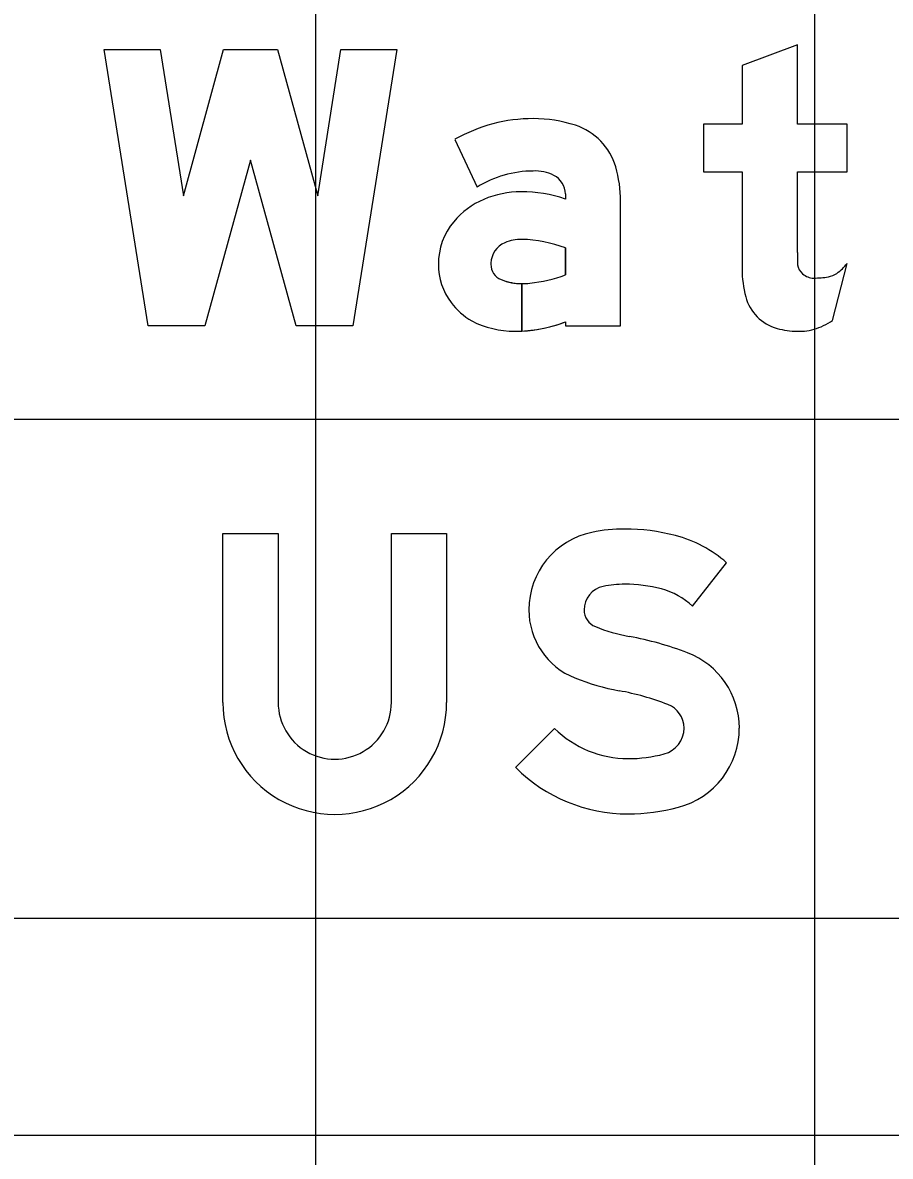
# Model space of a CAD drawing. Extents: x 1797809 to 2198143, y 249608 to 1237864.
# Drawn here: x 2195127.685 to 2195131.163, y 1237303.151 to 1237307.696 of the extents above; entities that cross this region are included whole.
import ezdxf

# ---------------------------------------------------------------- set-up
doc = ezdxf.new("R2010")
doc.units = 0
for name, color, linetype in [('GSBWFILL', 7, 'Continuous'), ('GSCOLORFILL', 7, 'Continuous'), ('GSOUTLINE', 7, 'Continuous'), ('GSSHT', 7, 'Continuous')]:
    doc.layers.add(name, color=color, linetype=linetype)

msp = doc.modelspace()

# ---------------------------------------------------------------- linework, layer by layer
at = {"layer": 'GSBWFILL'}
msp.add_line((2195130.9316, 1237306.502), (2195130.9899, 1237306.7312), dxfattribs=at)
msp.add_lwpolyline([(2195128.5983, 1237307.1457), (2195128.4156, 1237306.4814), (2195128.1876, 1237306.4814), (2195128.0115, 1237307.5886), (2195128.2357, 1237307.5886), (2195128.329, 1237307.0018), (2195128.4904, 1237307.5886), (2195128.7062, 1237307.5886), (2195128.8675, 1237307.0018), (2195128.9609, 1237307.5886), (2195129.1851, 1237307.5886), (2195129.009, 1237306.4814), (2195128.781, 1237306.4814)], close=True, dxfattribs=at)
for points in [[(2195130.7906, 1237306.7748), (2195130.7906, 1237307.0987), (2195130.9899, 1237307.0987), (2195130.9899, 1237307.2897), (2195130.7906, 1237307.2897), (2195130.7906, 1237307.608), (2195130.5692, 1237307.524), (2195130.5692, 1237307.2897), (2195130.4141, 1237307.2897), (2195130.4141, 1237307.0987), (2195130.5692, 1237307.0987), (2195130.5692, 1237306.7079)], [(2195129.4178, 1237307.2286), (2195129.5067, 1237307.0367)], [(2195129.8605, 1237307.0098), (2195129.8605, 1237306.9894)], [(2195129.8605, 1237306.4969), (2195129.8605, 1237306.4814), (2195130.082, 1237306.4814), (2195130.082, 1237306.981)], [(2195129.8605, 1237306.7933), (2195129.8605, 1237306.6858)], [(2195129.6862, 1237306.46), (2195129.6862, 1237306.6499)], [(2195129.6862, 1237306.6499), (2195129.6862, 1237306.46)], [(2195128.4876, 1237304.9707), (2195128.4876, 1237305.6489), (2195128.709, 1237305.6489), (2195128.709, 1237304.9707)], [(2195129.163, 1237304.9707), (2195129.163, 1237305.6489), (2195129.3844, 1237305.6489), (2195129.3844, 1237304.9707)], [(2195130.3699, 1237305.3566), (2195130.5068, 1237305.5314)], [(2195129.8171, 1237304.8671), (2195129.6612, 1237304.7098)]]:
    msp.add_lwpolyline(points, dxfattribs=at)
for centre, major_axis, ratio, start_param, end_param in [((2195129.7319, 1237306.6771), (0, 0.6347), 0.999994, 0, 0.517719), ((2195129.7319, 1237306.7698), (0, 0.542), 0.999994, 5.96613, 6.283185), ((2195129.8232, 1237307.0481), (0, 0.2491), 0.999994, 4.997165, 5.96613), ((2195129.7319, 1237306.6771), (0, 0.4243), 0.999994, 0, 0.559495), ((2195129.7399, 1237306.9339), (0, 0.1678), 0.999994, 5.822746, 6.330435), ((2195129.7775, 1237307.0098), (0, 0.083), 0.999994, 4.712389, 5.822746), ((2195129.594, 1237306.981), (0, 0.4879), 0.999994, 4.712389, 4.997165), ((2195129.6829, 1237306.6386), (0, 0.3797), 0.999994, 0, 0.404512), ((2195129.6829, 1237306.4593), (0, 0.559), 0.999994, 5.959871, 6.283185), ((2195129.6569, 1237306.6952), (0, 0.3175), 0.999994, 0.399285, 0.87593), ((2195129.6179, 1237306.7277), (0, 0.2667), 0.999994, 0.87593, 1.570796), ((2195129.6557, 1237306.7279), (0, 0.0941), 0.999994, 0.408547, 1.530785), ((2195129.6819, 1237306.6674), (0, 0.1601), 0.999994, 6.259455, 6.691732), ((2195129.6703, 1237306.2833), (0, 0.5444), 0.999994, 5.926185, 6.254823), ((2195132.1768, 1237306.7748), (0, 1.3862), 0.999999, 1.570796, 1.606005), ((2195129.6061, 1237306.7277), (0, 0.2549), 0.999994, 1.570796, 2.21394), ((2195129.6618, 1237306.7277), (0, 0.1002), 0.999994, 1.530785, 1.570796), ((2195129.628, 1237306.7277), (0, 0.0664), 0.999994, 1.570796, 2.757027), ((2195130.8542, 1237306.7368), (0, 0.0637), 0.999999, 1.74085, 2.407828), ((2195130.8442, 1237306.8399), (0, 0.1818), 0.999999, 3.756278, 4.071638), ((2195129.6733, 1237307.1621), (0, 0.5118), 0.999994, 3.228562, 3.516221), ((2195130.9988, 1237306.7079), (0, 0.4297), 0.999999, 1.570796, 1.830698), ((2195130.8562, 1237306.739), (0, 0.0667), 0.999999, 2.407828, 3.141593), ((2195130.8562, 1237307.0221), (0, 0.3497), 0.999999, 3.141593, 3.310762), ((2195130.9011, 1237306.7592), (0, 0.083), 0.999999, 3.310762, 3.756278), ((2195129.6862, 1237306.8714), (0, 0.2214), 0.999994, 2.757027, 3.141593), ((2195129.6862, 1237306.8714), (0, 0.2214), 0.999994, 3.141843, 3.28451), ((2195130.7575, 1237306.6437), (0, 0.1799), 0.999999, 1.830698, 2.869526), ((2195129.6287, 1237306.7447), (0, 0.2832), 0.999994, 2.21394, 2.611125), ((2195129.6577, 1237306.8402), (0, 0.381), 0.999994, 2.672443, 3.141593), ((2195129.6577, 1237307.0244), (0, 0.5652), 0.999994, 3.192057, 3.508644), ((2195130.7835, 1237306.7198), (0, 0.2634), 0.999999, 3.427755, 3.738844), ((2195129.6577, 1237307.0244), (0, 0.5652), 0.999994, 3.141593, 3.191959), ((2195130.7906, 1237306.7625), (0, 0.3032), 0.999999, 2.869526, 3.141593), ((2195130.7906, 1237306.8959), (0, 0.4367), 0.999999, 3.141593, 3.205734), ((2195130.8071, 1237306.6397), (0, 0.1799), 0.999999, 3.205734, 3.427755), ((2195130.0311, 1237305.3423), (0, 0.3172), 0.999994, 0.202758, 1.570796), ((2195130.0985, 1237305.0141), (0, 0.6523), 0.999994, 0, 0.202758), ((2195130.0985, 1237304.8665), (0, 0.7999), 0.999994, 6.026234, 6.283185), ((2195130.1728, 1237305.1489), (0, 0.5078), 0.999994, 5.565152, 6.026234), ((2195130.0985, 1237305.0141), (0, 0.4308), 0.999994, 0, 0.202758), ((2195130.0985, 1237304.8665), (0, 0.5784), 0.999994, 6.026234, 6.283185), ((2195130.0311, 1237305.3423), (0, 0.0957), 0.999994, 0.202758, 1.570796), ((2195130.1728, 1237305.1489), (0, 0.2864), 0.999994, 5.523837, 6.026234), ((2195130.0077, 1237305.3423), (0, 0.2938), 0.999994, 1.570796, 2.761249), ((2195130.0077, 1237305.3423), (0, 0.0724), 0.999994, 1.570796, 2.761249), ((2195130.249, 1237305.9458), (0, 0.7224), 0.999994, 2.761249, 2.95744), ((2195129.8699, 1237303.9105), (0, 1.348), 0.999994, 5.918637, 6.099033), ((2195130.2355, 1237304.8685), (0, 0.3226), 0.999994, 4.712389, 5.918637), ((2195130.249, 1237305.9458), (0, 0.9438), 0.999994, 2.761249, 2.95744), ((2195129.8699, 1237303.9105), (0, 1.1265), 0.999994, 5.918637, 6.099033), ((2195128.936, 1237304.9707), (0, 0.4484), 0.999994, 1.570796, 4.712389), ((2195128.936, 1237304.9707), (0, 0.227), 0.999994, 1.570796, 4.712389), ((2195130.2355, 1237304.8685), (0, 0.1011), 0.999994, 4.712389, 5.918637), ((2195130.112, 1237305.1646), (0, 0.4189), 0.999994, 2.360607, 3.141593), ((2195130.2291, 1237304.8685), (0, 0.1075), 0.999994, 3.401517, 4.712389), ((2195130.2291, 1237304.8685), (0, 0.3289), 0.999994, 3.401517, 4.712389), ((2195130.112, 1237305.3089), (0, 0.5632), 0.999994, 3.141593, 3.401517), ((2195130.112, 1237305.1646), (0, 0.6403), 0.999994, 2.360607, 3.141593), ((2195130.112, 1237305.3089), (0, 0.7846), 0.999994, 3.141593, 3.401517)]:
    msp.add_ellipse(centre, major_axis=major_axis, ratio=ratio, start_param=start_param, end_param=end_param, dxfattribs=at)
at = {"layer": 'GSCOLORFILL'}
for p, q in [((2195130.9316, 1237306.502), (2195130.9899, 1237306.7312)), ((2195142.2241, 1237303.2346), (2195120.2477, 1237303.2346))]:
    msp.add_line(p, q, dxfattribs=at)
msp.add_lwpolyline([(2195128.5983, 1237307.1457), (2195128.4156, 1237306.4814), (2195128.1876, 1237306.4814), (2195128.0115, 1237307.5886), (2195128.2357, 1237307.5886), (2195128.329, 1237307.0018), (2195128.4904, 1237307.5886), (2195128.7062, 1237307.5886), (2195128.8675, 1237307.0018), (2195128.9609, 1237307.5886), (2195129.1851, 1237307.5886), (2195129.009, 1237306.4814), (2195128.781, 1237306.4814)], close=True, dxfattribs=at)
for points in [[(2195130.7906, 1237306.7748), (2195130.7906, 1237307.0987), (2195130.9899, 1237307.0987), (2195130.9899, 1237307.2897), (2195130.7906, 1237307.2897), (2195130.7906, 1237307.608), (2195130.5692, 1237307.524), (2195130.5692, 1237307.2897), (2195130.4141, 1237307.2897), (2195130.4141, 1237307.0987), (2195130.5692, 1237307.0987), (2195130.5692, 1237306.7079)], [(2195129.4178, 1237307.2286), (2195129.5067, 1237307.0367)], [(2195129.8605, 1237307.0098), (2195129.8605, 1237306.9894)], [(2195129.8605, 1237306.4969), (2195129.8605, 1237306.4814), (2195130.082, 1237306.4814), (2195130.082, 1237306.981)], [(2195129.8605, 1237306.7933), (2195129.8605, 1237306.6858)], [(2195129.6862, 1237306.46), (2195129.6862, 1237306.6499)], [(2195129.6862, 1237306.6499), (2195129.6862, 1237306.46)], [(2195128.4876, 1237304.9707), (2195128.4876, 1237305.6489), (2195128.709, 1237305.6489), (2195128.709, 1237304.9707)], [(2195129.163, 1237304.9707), (2195129.163, 1237305.6489), (2195129.3844, 1237305.6489), (2195129.3844, 1237304.9707)], [(2195130.3699, 1237305.3566), (2195130.5068, 1237305.5314)], [(2195129.8171, 1237304.8671), (2195129.6612, 1237304.7098)]]:
    msp.add_lwpolyline(points, dxfattribs=at)
for centre, major_axis, ratio, start_param, end_param in [((2195129.7319, 1237306.6771), (0, 0.6347), 0.999994, 0, 0.517719), ((2195129.7319, 1237306.7698), (0, 0.542), 0.999994, 5.96613, 6.283185), ((2195129.8232, 1237307.0481), (0, 0.2491), 0.999994, 4.997165, 5.96613), ((2195129.7319, 1237306.6771), (0, 0.4243), 0.999994, 0, 0.559495), ((2195129.7399, 1237306.9339), (0, 0.1678), 0.999994, 5.822746, 6.330435), ((2195129.7775, 1237307.0098), (0, 0.083), 0.999994, 4.712389, 5.822746), ((2195129.594, 1237306.981), (0, 0.4879), 0.999994, 4.712389, 4.997165), ((2195129.6829, 1237306.6386), (0, 0.3797), 0.999994, 0, 0.404512), ((2195129.6829, 1237306.4593), (0, 0.559), 0.999994, 5.959871, 6.283185), ((2195129.6569, 1237306.6952), (0, 0.3175), 0.999994, 0.399285, 0.87593), ((2195129.6179, 1237306.7277), (0, 0.2667), 0.999994, 0.87593, 1.570796), ((2195129.6557, 1237306.7279), (0, 0.0941), 0.999994, 0.408547, 1.530785), ((2195129.6819, 1237306.6674), (0, 0.1601), 0.999994, 6.259455, 6.691732), ((2195129.6703, 1237306.2833), (0, 0.5444), 0.999994, 5.926185, 6.254823), ((2195132.1768, 1237306.7748), (0, 1.3862), 0.999999, 1.570796, 1.606005), ((2195129.6061, 1237306.7277), (0, 0.2549), 0.999994, 1.570796, 2.21394), ((2195129.6618, 1237306.7277), (0, 0.1002), 0.999994, 1.530785, 1.570796), ((2195129.628, 1237306.7277), (0, 0.0664), 0.999994, 1.570796, 2.757027), ((2195130.8542, 1237306.7368), (0, 0.0637), 0.999999, 1.74085, 2.407828), ((2195130.8442, 1237306.8399), (0, 0.1818), 0.999999, 3.756278, 4.071638), ((2195129.6733, 1237307.1621), (0, 0.5118), 0.999994, 3.228562, 3.516221), ((2195130.9988, 1237306.7079), (0, 0.4297), 0.999999, 1.570796, 1.830698), ((2195130.8562, 1237306.739), (0, 0.0667), 0.999999, 2.407828, 3.141593), ((2195130.8562, 1237307.0221), (0, 0.3497), 0.999999, 3.141593, 3.310762), ((2195130.9011, 1237306.7592), (0, 0.083), 0.999999, 3.310762, 3.756278), ((2195129.6862, 1237306.8714), (0, 0.2214), 0.999994, 2.757027, 3.141593), ((2195129.6862, 1237306.8714), (0, 0.2214), 0.999994, 3.141843, 3.28451), ((2195130.7575, 1237306.6437), (0, 0.1799), 0.999999, 1.830698, 2.869526), ((2195129.6287, 1237306.7447), (0, 0.2832), 0.999994, 2.21394, 2.611125), ((2195129.6577, 1237306.8402), (0, 0.381), 0.999994, 2.672443, 3.141593), ((2195129.6577, 1237307.0244), (0, 0.5652), 0.999994, 3.192057, 3.508644), ((2195130.7835, 1237306.7198), (0, 0.2634), 0.999999, 3.427755, 3.738844), ((2195129.6577, 1237307.0244), (0, 0.5652), 0.999994, 3.141593, 3.191959), ((2195130.7906, 1237306.7625), (0, 0.3032), 0.999999, 2.869526, 3.141593), ((2195130.7906, 1237306.8959), (0, 0.4367), 0.999999, 3.141593, 3.205734), ((2195130.8071, 1237306.6397), (0, 0.1799), 0.999999, 3.205734, 3.427755), ((2195130.0311, 1237305.3423), (0, 0.3172), 0.999994, 0.202758, 1.570796), ((2195130.0985, 1237305.0141), (0, 0.6523), 0.999994, 0, 0.202758), ((2195130.0985, 1237304.8665), (0, 0.7999), 0.999994, 6.026234, 6.283185), ((2195130.1728, 1237305.1489), (0, 0.5078), 0.999994, 5.565152, 6.026234), ((2195130.0985, 1237305.0141), (0, 0.4308), 0.999994, 0, 0.202758), ((2195130.0985, 1237304.8665), (0, 0.5784), 0.999994, 6.026234, 6.283185), ((2195130.0311, 1237305.3423), (0, 0.0957), 0.999994, 0.202758, 1.570796), ((2195130.1728, 1237305.1489), (0, 0.2864), 0.999994, 5.523837, 6.026234), ((2195130.0077, 1237305.3423), (0, 0.2938), 0.999994, 1.570796, 2.761249), ((2195130.0077, 1237305.3423), (0, 0.0724), 0.999994, 1.570796, 2.761249), ((2195130.249, 1237305.9458), (0, 0.7224), 0.999994, 2.761249, 2.95744), ((2195129.8699, 1237303.9105), (0, 1.348), 0.999994, 5.918637, 6.099033), ((2195130.2355, 1237304.8685), (0, 0.3226), 0.999994, 4.712389, 5.918637), ((2195130.249, 1237305.9458), (0, 0.9438), 0.999994, 2.761249, 2.95744), ((2195129.8699, 1237303.9105), (0, 1.1265), 0.999994, 5.918637, 6.099033), ((2195128.936, 1237304.9707), (0, 0.4484), 0.999994, 1.570796, 4.712389), ((2195128.936, 1237304.9707), (0, 0.227), 0.999994, 1.570796, 4.712389), ((2195130.2355, 1237304.8685), (0, 0.1011), 0.999994, 4.712389, 5.918637), ((2195130.112, 1237305.1646), (0, 0.4189), 0.999994, 2.360607, 3.141593), ((2195130.2291, 1237304.8685), (0, 0.1075), 0.999994, 3.401517, 4.712389), ((2195130.2291, 1237304.8685), (0, 0.3289), 0.999994, 3.401517, 4.712389), ((2195130.112, 1237305.3089), (0, 0.5632), 0.999994, 3.141593, 3.401517), ((2195130.112, 1237305.1646), (0, 0.6403), 0.999994, 2.360607, 3.141593), ((2195130.112, 1237305.3089), (0, 0.7846), 0.999994, 3.141593, 3.401517)]:
    msp.add_ellipse(centre, major_axis=major_axis, ratio=ratio, start_param=start_param, end_param=end_param, dxfattribs=at)
at = {"layer": 'GSOUTLINE'}
msp.add_line((2195130.9316, 1237306.502), (2195130.9899, 1237306.7312), dxfattribs=at)
msp.add_lwpolyline([(2195128.5983, 1237307.1457), (2195128.4156, 1237306.4814), (2195128.1876, 1237306.4814), (2195128.0115, 1237307.5886), (2195128.2357, 1237307.5886), (2195128.329, 1237307.0018), (2195128.4904, 1237307.5886), (2195128.7062, 1237307.5886), (2195128.8675, 1237307.0018), (2195128.9609, 1237307.5886), (2195129.1851, 1237307.5886), (2195129.009, 1237306.4814), (2195128.781, 1237306.4814)], close=True, dxfattribs=at)
for points in [[(2195130.7906, 1237306.7748), (2195130.7906, 1237307.0987), (2195130.9899, 1237307.0987), (2195130.9899, 1237307.2897), (2195130.7906, 1237307.2897), (2195130.7906, 1237307.608), (2195130.5692, 1237307.524), (2195130.5692, 1237307.2897), (2195130.4141, 1237307.2897), (2195130.4141, 1237307.0987), (2195130.5692, 1237307.0987), (2195130.5692, 1237306.7079)], [(2195129.4178, 1237307.2286), (2195129.5067, 1237307.0367)], [(2195129.8605, 1237307.0098), (2195129.8605, 1237306.9894)], [(2195129.8605, 1237306.4969), (2195129.8605, 1237306.4814), (2195130.082, 1237306.4814), (2195130.082, 1237306.981)], [(2195129.8605, 1237306.6858), (2195129.8605, 1237306.7933)], [(2195128.4876, 1237304.9707), (2195128.4876, 1237305.6489), (2195128.709, 1237305.6489), (2195128.709, 1237304.9707)], [(2195129.163, 1237304.9707), (2195129.163, 1237305.6489), (2195129.3844, 1237305.6489), (2195129.3844, 1237304.9707)], [(2195130.3699, 1237305.3566), (2195130.5068, 1237305.5314)], [(2195129.8171, 1237304.8671), (2195129.6612, 1237304.7098)]]:
    msp.add_lwpolyline(points, dxfattribs=at)
for centre, major_axis, ratio, start_param, end_param in [((2195129.7319, 1237306.6771), (0, 0.6347), 0.999994, 6.283185, 6.800904), ((2195129.7319, 1237306.7698), (0, 0.542), 0.999994, 5.96613, 6.283185), ((2195129.8232, 1237307.0481), (0, 0.2491), 0.999994, 4.997165, 5.96613), ((2195129.7319, 1237306.6771), (0, 0.4243), 0.999994, 0, 0.559495), ((2195129.7399, 1237306.9339), (0, 0.1678), 0.999994, 5.822746, 6.330435), ((2195129.7775, 1237307.0098), (0, 0.083), 0.999994, 4.712389, 5.822746), ((2195129.594, 1237306.981), (0, 0.4879), 0.999994, 4.712389, 4.997165), ((2195129.6829, 1237306.6386), (0, 0.3797), 0.999994, 0, 0.404512), ((2195129.6829, 1237306.4593), (0, 0.559), 0.999994, 5.959871, 6.283185), ((2195129.6569, 1237306.6952), (0, 0.3175), 0.999994, 0.399285, 0.87593), ((2195129.6179, 1237306.7277), (0, 0.2667), 0.999994, 0.87593, 1.570796), ((2195129.6557, 1237306.7279), (0, 0.0941), 0.999994, 0.408547, 1.530785), ((2195129.6819, 1237306.6674), (0, 0.1601), 0.999994, 6.25958, 6.691732), ((2195129.6703, 1237306.2833), (0, 0.5444), 0.999994, 5.926185, 6.254787), ((2195129.6855, 1237306.8191), (0, 0.0083), 0.999994, 6.254787, 6.25958), ((2195132.1768, 1237306.7748), (0, 1.3862), 0.999999, 1.570796, 1.606005), ((2195129.6061, 1237306.7277), (0, 0.2549), 0.999994, 1.570796, 2.21394), ((2195129.6618, 1237306.7277), (0, 0.1002), 0.999994, 1.530785, 1.570796), ((2195129.628, 1237306.7277), (0, 0.0664), 0.999994, 1.570796, 2.757027), ((2195130.8542, 1237306.7368), (0, 0.0637), 0.999999, 1.74085, 2.407828), ((2195130.8442, 1237306.8399), (0, 0.1818), 0.999999, 3.756278, 4.071638), ((2195129.6733, 1237307.1621), (0, 0.5118), 0.999994, 3.228562, 3.516221), ((2195130.9988, 1237306.7079), (0, 0.4297), 0.999999, 1.570796, 1.830698), ((2195130.8562, 1237306.739), (0, 0.0667), 0.999999, 2.407828, 3.141593), ((2195130.8562, 1237307.0221), (0, 0.3497), 0.999999, 3.141593, 3.310762), ((2195130.9011, 1237306.7592), (0, 0.083), 0.999999, 3.310762, 3.756278), ((2195129.6862, 1237306.8714), (0, 0.2214), 0.999994, 2.757027, 3.28451), ((2195130.7575, 1237306.6437), (0, 0.1799), 0.999999, 1.830698, 2.869526), ((2195129.6287, 1237306.7447), (0, 0.2832), 0.999994, 2.21394, 2.611125), ((2195129.6577, 1237306.8402), (0, 0.381), 0.999994, 2.672443, 3.141593), ((2195129.6577, 1237307.0244), (0, 0.5652), 0.999994, 3.141593, 3.508644), ((2195130.7835, 1237306.7198), (0, 0.2634), 0.999999, 3.427755, 3.738844), ((2195130.7906, 1237306.7625), (0, 0.3032), 0.999999, 2.869526, 3.141593), ((2195130.7906, 1237306.8959), (0, 0.4367), 0.999999, 3.141593, 3.205734), ((2195130.8071, 1237306.6397), (0, 0.1799), 0.999999, 3.205734, 3.427755), ((2195130.0311, 1237305.3423), (0, 0.3172), 0.999994, 0.202758, 1.570796), ((2195130.0985, 1237305.0141), (0, 0.6523), 0.999994, 0, 0.202758), ((2195130.0985, 1237304.8665), (0, 0.7999), 0.999994, 6.026234, 6.283185), ((2195130.1728, 1237305.1489), (0, 0.5078), 0.999994, 5.565152, 6.026234), ((2195130.0985, 1237305.0141), (0, 0.4308), 0.999994, 0, 0.202758), ((2195130.0985, 1237304.8665), (0, 0.5784), 0.999994, 6.026234, 6.283185), ((2195130.0311, 1237305.3423), (0, 0.0957), 0.999994, 0.202758, 1.570796), ((2195130.1728, 1237305.1489), (0, 0.2864), 0.999994, 5.523837, 6.026234), ((2195130.0077, 1237305.3423), (0, 0.2938), 0.999994, 1.570796, 2.761249), ((2195130.0077, 1237305.3423), (0, 0.0724), 0.999994, 1.570796, 2.761249), ((2195130.249, 1237305.9458), (0, 0.7224), 0.999994, 2.761249, 2.95744), ((2195129.8699, 1237303.9105), (0, 1.348), 0.999994, 5.918637, 6.099033), ((2195130.2355, 1237304.8685), (0, 0.3226), 0.999994, 4.712389, 5.918637), ((2195130.249, 1237305.9458), (0, 0.9438), 0.999994, 2.761249, 2.95744), ((2195129.8699, 1237303.9105), (0, 1.1265), 0.999994, 5.918637, 6.099033), ((2195128.936, 1237304.9707), (0, 0.4484), 0.999994, 1.570796, 4.712389), ((2195128.936, 1237304.9707), (0, 0.227), 0.999994, 1.570796, 4.712389), ((2195130.2355, 1237304.8685), (0, 0.1011), 0.999994, 4.712389, 5.918637), ((2195130.112, 1237305.1646), (0, 0.4189), 0.999994, 2.360607, 3.141593), ((2195130.2291, 1237304.8685), (0, 0.1075), 0.999994, 3.401517, 4.712389), ((2195130.2291, 1237304.8685), (0, 0.3289), 0.999994, 3.401517, 4.712389), ((2195130.112, 1237305.3089), (0, 0.5632), 0.999994, 3.141593, 3.401517), ((2195130.112, 1237305.1646), (0, 0.6403), 0.999994, 2.360607, 3.141593), ((2195130.112, 1237305.3089), (0, 0.7846), 0.999994, 3.141593, 3.401517)]:
    msp.add_ellipse(centre, major_axis=major_axis, ratio=ratio, start_param=start_param, end_param=end_param, dxfattribs=at)
at = {"layer": 'GSSHT'}
for p, q in [((2195128.8603, 1237258.1062), (2195128.8603, 1237318.1062)), ((2195130.8603, 1237258.1062), (2195130.8603, 1237318.1062)), ((2195042.8603, 1237306.1062), (2195172.8603, 1237306.1062)), ((2195042.8603, 1237304.1062), (2195172.8603, 1237304.1062))]:
    msp.add_line(p, q, dxfattribs=at)

doc.saveas('drawing.dxf')
